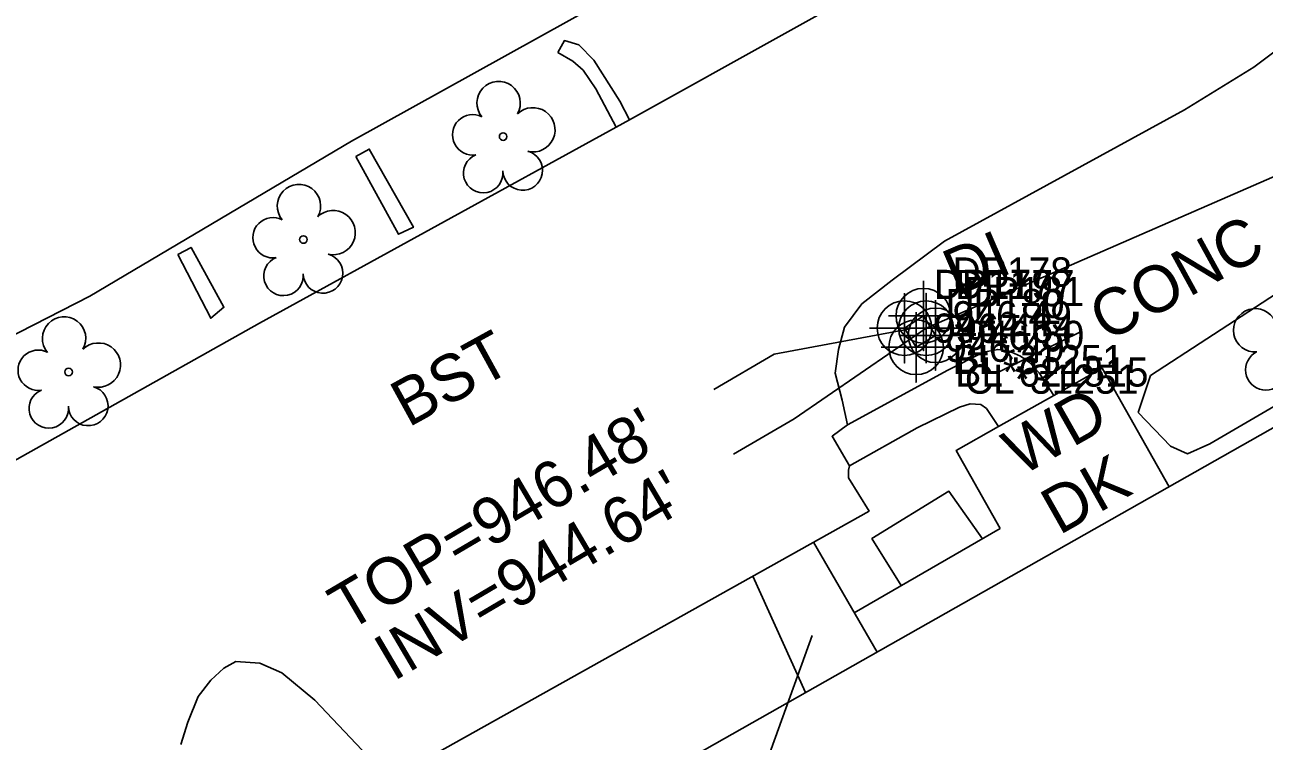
# Model space of a CAD drawing. Extents: x 1182322 to 1186765, y 572295 to 575411.
# Drawn here: x 1184140.3 to 1184246.4, y 573243.6 to 573305 of the extents above; entities that cross this region are included whole.
import ezdxf

# ---------------------------------------------------------------- set-up
doc = ezdxf.new("R2010")
doc.units = 0
for name, color, linetype in [('COGO Default Chain', 7, 'Continuous'), ('Exist Building', 7, 'Continuous'), ('Exist Horizontal Alignment', 7, 'Continuous'), ('Exist Other Culture Area Outline', 7, 'Continuous'), ('Exist Other Culture Area Outline Leader', 7, 'Continuous'), ('Exist Other Culture Area Outline Text', 7, 'Continuous'), ('Exist Right of Way Line', 7, 'Continuous'), ('Exist Roads EOP Other', 7, 'Continuous'), ('Exist Roads EOP Other Text', 7, 'Continuous'), ('Exist Structure Minor Drop Inlet', 7, 'Continuous'), ('Exist Structure Minor Drop Inlet Cogo Comment', 7, 'Continuous'), ('Exist Structure Minor Drop Inlet Cogo Elevation', 7, 'Continuous'), ('Exist Structure Minor Drop Inlet Cogo Number', 7, 'Continuous'), ('Exist Structure Minor Drop Inlet Cogo Point CELL', 7, 'Continuous'), ('Exist Structure Minor Drop Inlet Leader', 7, 'Continuous'), ('Exist Structure Minor Drop Inlet Text', 7, 'Continuous'), ('Exist Structure Minor Drop Inlet Top Elevation', 7, 'Continuous'), ('Exist Structure Minor Pipes HDPE 15 Inch', 7, 'Continuous'), ('Exist Structure Minor Pipes HDPE 15 Inch Cogo Comment', 7, 'Continuous'), ('Exist Structure Minor Pipes HDPE 15 Inch Cogo Elevation', 7, 'Continuous'), ('Exist Structure Minor Pipes HDPE 15 Inch Cogo Number', 7, 'Continuous'), ('Exist Structure Minor Pipes HDPE 15 Inch Cogo Point CELL', 7, 'Continuous'), ('Exist Structure Minor Pipes HDPE 15 Inch Invert', 7, 'Continuous'), ('Exist Structure Minor Pipes HDPE 15 Inch Leader', 7, 'Continuous'), ('Exist Vegetation Hedge Row', 7, 'Continuous'), ('Exist Vegetation Tree CELL', 7, 'Continuous')]:
    doc.layers.add(name, color=color, linetype=linetype)

msp = doc.modelspace()

# ---------------------------------------------------------------- linework, layer by layer
at = {"layer": 'COGO Default Chain'}
msp.add_arc((1124762.27, 616900.03), 73539.16, 323.6095929, 324.1030428, dxfattribs=at)
at = {"layer": 'Exist Building'}
msp.add_lwpolyline([(1184162.11, 573222.26), (1184270.65, 573283.73), (1184298.98, 573233.71), (1184242.97, 573201.99), (1184227.33, 573229.61), (1184174.8, 573199.86)], close=True, dxfattribs=at)
at = {"layer": 'Exist Horizontal Alignment'}
msp.add_arc((1124762.27, 616900.03), 73539.16, 323.6095929, 324.1030428, dxfattribs=at)
at = {"layer": 'Exist Other Culture Area Outline'}
for points in [[(1184185.95, 573302.61), (1184186.5, 573303.64), (1184187.75, 573303.27), (1184189.02, 573301.96), (1184191.26, 573298.43), (1184192.09, 573296.85)], [(1184185.95, 573302.61), (1184187.24, 573301.88), (1184188.1, 573301.11), (1184189.19, 573299.49), (1184190.94, 573296.21)], [(1184168.64, 573293.7), (1184169.79, 573294.34), (1184173.57, 573287.64), (1184172.3, 573287.04), (1184168.64, 573293.7)], [(1184153.41, 573285.3), (1184154.53, 573285.91), (1184157.35, 573280.79), (1184156.22, 573279.84), (1184153.41, 573285.3)], [(1184210.75, 573270.7), (1184219.35, 573275.41), (1184222.41, 573276.93), (1184223.62, 573277.18), (1184224.55, 573277.05), (1184225.56, 573276.61), (1184226.33, 573276.05), (1184227.16, 573275.16), (1184228.42, 573273.24)], [(1184228.42, 573273.24), (1184232.56, 573275.58), (1184238.31, 573265.41)], [(1184228.42, 573273.24), (1184228.42, 573273.24), (1184223.69, 573270.57), (1184220.06, 573268.52), (1184223.84, 573261.83)], [(1184228.42, 573273.24), (1184228.42, 573273.24)], [(1184228.42, 573273.24), (1184228.42, 573273.24)], [(1184210.92, 573267.2), (1184216.71, 573270.46), (1184220.35, 573272.24), (1184221.27, 573272.51), (1184222.16, 573272.45), (1184222.65, 573272.1), (1184223.69, 573270.57)], [(1184223.84, 573261.83), (1184211.33, 573254.62)], [(1184213.28, 573251.24), (1184207.85, 573260.66)], [(1184207.15, 573247.77), (1184202.63, 573257.74)]]:
    msp.add_lwpolyline(points, dxfattribs=at)
at = {"layer": 'Exist Other Culture Area Outline Leader'}
for p, q in [((1184223.79, 573275.28), (1184230.82, 573278.74)), ((1184207.72, 573252.67), (1184203.07, 573239.79))]:
    msp.add_line(p, q, dxfattribs=at)
at = {"layer": 'Exist Right of Way Line'}
for radius, end in [(73489.16, 324.0310095), (73589.16, 324.0203142)]:
    msp.add_arc((1124762.27, 616900.03), radius, 323.6095929, end, dxfattribs=at)
at = {"layer": 'Exist Roads EOP Other'}
for points in [[(1184135.65, 573265.54), (1184160.38, 573279.43), (1184190.94, 573296.21), (1184192.09, 573296.85), (1184219.21, 573311.95)], [(1184194.79, 573309.75), (1184168.26, 573295.01), (1184145.87, 573281.73), (1184130.1, 573273.67)], [(1184171.22, 573240.17), (1184212.6, 573263.32), (1184210.83, 573266.16), (1184210.83, 573266.84), (1184210.92, 573267.2), (1184209.43, 573269.74), (1184210.75, 573270.7), (1184210.29, 573272.84), (1184209.7, 573275.14), (1184209.99, 573277.18), (1184210.48, 573279.07), (1184211.98, 573281.08), (1184214.58, 573283.12), (1184219.05, 573286.46), (1184239.6, 573297.69), (1184245.56, 573301.35), (1184251.15, 573305.56)], [(1184153.65, 573243.32), (1184154.26, 573245.24), (1184155.15, 573247.43), (1184156.21, 573248.83), (1184157.35, 573249.86), (1184158.37, 573250.45), (1184160.41, 573250.3), (1184162.31, 573249.47), (1184165.13, 573247.13), (1184169.18, 573242.84)]]:
    msp.add_lwpolyline(points, dxfattribs=at)
at = {"layer": 'Exist Structure Minor Drop Inlet'}
msp.add_lwpolyline([(1184217.25, 573280.06), (1184215.63, 573279), (1184216.63, 573277.36), (1184218.3, 573278.38), (1184217.25, 573280.06)], dxfattribs=at)
at = {"layer": 'Exist Structure Minor Drop Inlet Cogo Point CELL'}
for points in [[(1184217.25, 573283.06), (1184217.25, 573277.06), (1184217.25, 573280.06), (1184220.25, 573280.06), (1184214.25, 573280.06)], [(1184215.63, 573282), (1184215.63, 573276), (1184215.63, 573279), (1184218.63, 573279), (1184212.63, 573279)], [(1184218.3, 573281.38), (1184218.3, 573275.38), (1184218.3, 573278.38), (1184221.3, 573278.38), (1184215.3, 573278.38)], [(1184216.63, 573280.36), (1184216.63, 573274.36), (1184216.63, 573277.36), (1184219.63, 573277.36), (1184213.63, 573277.36)]]:
    msp.add_lwpolyline(points, dxfattribs=at)
for centre in [(1184217.25, 573280.06), (1184215.63, 573279), (1184218.3, 573278.38), (1184216.63, 573277.36)]:
    msp.add_circle(centre, 2.34, dxfattribs=at)
at = {"layer": 'Exist Structure Minor Drop Inlet Leader'}
msp.add_lwpolyline([(1184216.11, 573278.95), (1184204.47, 573276.78), (1184199.3, 573273.74)], dxfattribs=at)
at = {"layer": 'Exist Structure Minor Pipes HDPE 15 Inch'}
msp.add_line((1184217.48, 573278.99), (1184347.31, 573335.6), dxfattribs=at)
at = {"layer": 'Exist Structure Minor Pipes HDPE 15 Inch Cogo Point CELL'}
msp.add_lwpolyline([(1184214.48, 573278.99), (1184220.48, 573278.99), (1184217.48, 573278.99), (1184217.48, 573281.99), (1184217.48, 573275.99)], dxfattribs=at)
msp.add_circle((1184217.48, 573278.99), 2.34, dxfattribs=at)
at = {"layer": 'Exist Structure Minor Pipes HDPE 15 Inch Leader'}
msp.add_lwpolyline([(1184217.48, 573278.99), (1184206.17, 573271.23), (1184201, 573268.19)], dxfattribs=at)
at = {"layer": 'Exist Vegetation Hedge Row'}
msp.add_lwpolyline([(1184235.64, 573271.76), (1184236.7, 573274.93), (1184241.52, 573278.09), (1184249.87, 573283.5), (1184254.38, 573284.85), (1184255.56, 573281.83), (1184255.9, 573279.75), (1184256.08, 573278.62), (1184254.25, 573276.36), (1184241.78, 573269.08), (1184239.87, 573268.23), (1184238.41, 573268.89)], close=True, dxfattribs=at)
msp.add_lwpolyline([(1184215.34, 573256.94), (1184212.84, 573260.97), (1184219.44, 573265.02), (1184222.31, 573260.95)], dxfattribs=at)
at = {"layer": 'Exist Vegetation Tree CELL'}
for p, q in [((1184181.26, 573295.41), (1184181.26, 573295.41)), ((1184164.15, 573286.59), (1184164.15, 573286.59)), ((1184144.04, 573275.24), (1184144.04, 573275.24))]:
    msp.add_line(p, q, dxfattribs=at)
for centre in [(1184181.26, 573295.41), (1184164.15, 573286.59), (1184144.04, 573275.24)]:
    msp.add_circle(centre, 0.326, dxfattribs=at)
for centre, radius, start, end in [((1184180.87, 573298.28), 1.86, 330.1651, 219.7134), ((1184178.65, 573295.56), 1.73, 62.6636, 279.3457), ((1184183.81, 573295.99), 1.9, 257.1011, 134.1999), ((1184179.55, 573292.28), 1.69, 111.5671, 6.231), ((1184182.93, 573292.51), 1.7, 181.2822, 74.56), ((1184163.77, 573289.46), 1.86, 330.1651, 219.7134), ((1184166.7, 573287.18), 1.9, 257.1011, 134.1999), ((1184161.55, 573286.74), 1.73, 62.6636, 279.3457), ((1184165.83, 573283.69), 1.7, 181.2822, 74.56), ((1184162.45, 573283.47), 1.69, 111.5671, 6.231), ((1184245.67, 573278.81), 1.86, 24.3187, 273.867), ((1184143.66, 573278.11), 1.86, 330.1651, 219.7134), ((1184141.44, 573275.39), 1.73, 62.6636, 279.3457), ((1184146.59, 573275.83), 1.9, 257.1011, 134.1999), ((1184246.57, 573275.42), 1.73, 116.8172, 333.4993), ((1184142.34, 573272.12), 1.69, 111.5671, 6.231), ((1184145.72, 573272.34), 1.7, 181.2822, 74.56)]:
    msp.add_arc(centre, radius, start, end, dxfattribs=at)

# ---------------------------------------------------------------- texts
at = {"layer": 'Exist Other Culture Area Outline Text'}
for s, rotation, p in [('CONC', 28.7574, (1184232.95, 573277.76)), ('WD', 29.475, (1184225.62, 573266.27)), ('DK', 29.475, (1184228.88, 573261.22))]:
    msp.add_text(s, height=4, rotation=rotation, dxfattribs=at).set_placement(p)
at = {"layer": 'Exist Roads EOP Other Text'}
msp.add_text('BST', height=4, rotation=28.7839, dxfattribs=at).set_placement((1184173.14, 573270.45))
at = {"layer": 'Exist Structure Minor Drop Inlet Cogo Comment'}
for s, p in [('BL*31251', (1184219.75, 573275.06)), ('CL*31251', (1184220.8, 573273.38))]:
    msp.add_text(s, height=2.5, dxfattribs=at).set_placement(p)
at = {"layer": 'Exist Structure Minor Drop Inlet Cogo Elevation'}
for s, p in [('946.49', (1184219.75, 573278.81)), ('946.48', (1184218.13, 573277.75)), ('946.50', (1184220.8, 573277.13)), ('946.49', (1184219.13, 573276.11))]:
    msp.add_text(s, height=2.5, dxfattribs=at).set_placement(p)
at = {"layer": 'Exist Structure Minor Drop Inlet Cogo Number'}
for s, p in [('DP178', (1184219.75, 573282.56)), ('DP179', (1184218.13, 573281.5)), ('DP181', (1184220.8, 573280.88)), ('DP180', (1184219.13, 573279.86))]:
    msp.add_text(s, height=2.5, dxfattribs=at).set_placement(p)
at = {"layer": 'Exist Structure Minor Drop Inlet Text'}
msp.add_text('DI', height=4, rotation=23.2573, dxfattribs=at).set_placement((1184220.1, 573281.7))
at = {"layer": 'Exist Structure Minor Drop Inlet Top Elevation'}
msp.add_text("TOP=946.48'", height=4, rotation=30.4991, dxfattribs=at).set_placement((1184167.93, 573252.94))
at = {"layer": 'Exist Structure Minor Pipes HDPE 15 Inch Cogo Comment'}
msp.add_text('BL*621515', height=2.5, dxfattribs=at).set_placement((1184219.98, 573273.99))
at = {"layer": 'Exist Structure Minor Pipes HDPE 15 Inch Cogo Elevation'}
msp.add_text('944.64', height=2.5, dxfattribs=at).set_placement((1184219.98, 573277.74))
at = {"layer": 'Exist Structure Minor Pipes HDPE 15 Inch Cogo Number'}
msp.add_text('DP177', height=2.5, dxfattribs=at).set_placement((1184219.98, 573281.49))
at = {"layer": 'Exist Structure Minor Pipes HDPE 15 Inch Invert'}
msp.add_text("INV=944.64'", height=4, rotation=30.4991, dxfattribs=at).set_placement((1184171.85, 573248.69))

doc.saveas('drawing.dxf')
